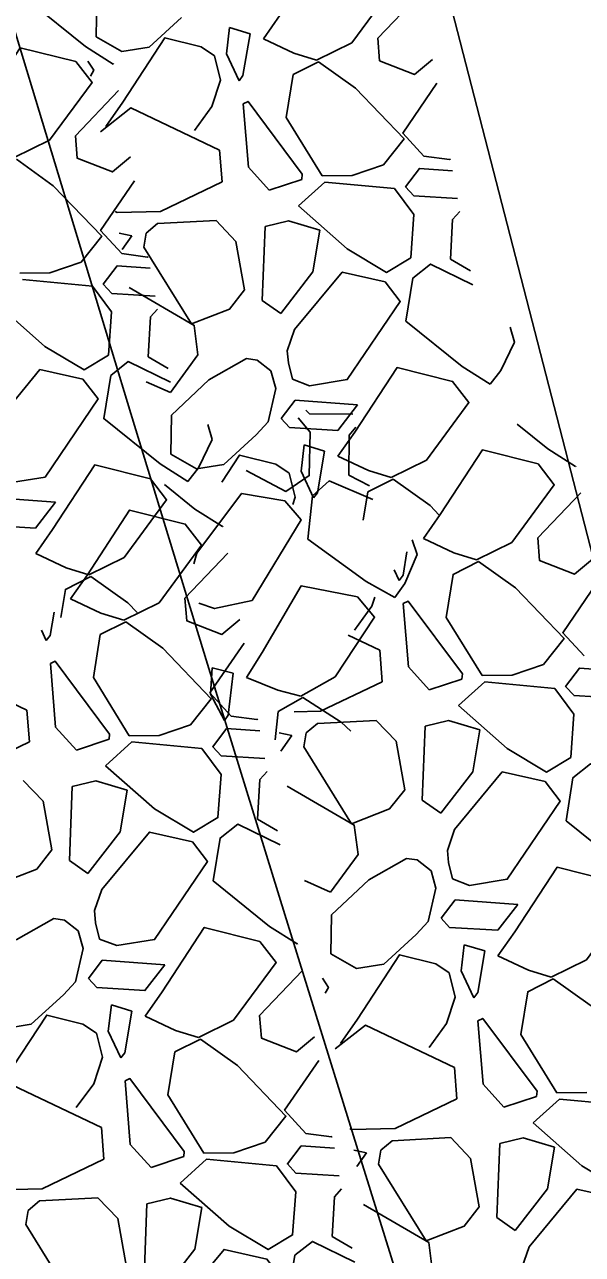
# Model space of a CAD drawing. Extents: x 3040896 to 3051146, y 687568 to 732976.
# Drawn here: x 3044056.86 to 3044070.8, y 721984.35 to 722015.08 of the extents above; entities that cross this region are included whole.
import ezdxf

# ---------------------------------------------------------------- set-up
doc = ezdxf.new("R2010")
doc.units = 0
for name, color, linetype in [('Default', 7, 'Continuous'), ('Exist Horizontal Alignment', 7, 'Continuous'), ('Exist Other Culture Area Outline', 7, 'Continuous'), ('Exist Right of Way Line', 7, 'Continuous')]:
    doc.layers.add(name, color=color, linetype=linetype)

msp = doc.modelspace()

# ---------------------------------------------------------------- linework, layer by layer
at = {"layer": 'Default'}
for p, q in [((3044065.688, 722014.735), (3044066.763, 722015.861)), ((3044059.978, 722014.514), (3044060.786, 722015.253)), ((3044061.906, 722014.345), (3044061.984, 722014.999)), ((3044061.984, 722014.999), (3044062.496, 722014.847)), ((3044063.589, 722014.36), (3044062.829, 722014.72)), ((3044065.04, 722014.62), (3044064.157, 722014.188)), ((3044061.612, 722014.292), (3044061.274, 722014.521)), ((3044061.761, 722013.691), (3044061.612, 722014.292)), ((3044062.221, 722013.674), (3044061.906, 722014.345)), ((3044064.157, 722014.188), (3044063.589, 722014.36)), ((3044059.088, 722014.102), (3044059.076, 722014.087)), ((3044061.542, 722013.027), (3044061.761, 722013.691)), ((3044058.133, 722012.3), (3044059.209, 722013.425)), ((3044062.454, 722011.512), (3044062.324, 722013.099)), ((3044061.542, 722013.027), (3044061.104, 722012.433)), ((3044057.486, 722012.184), (3044056.602, 722011.753)), ((3044061.737, 722011.934), (3044061.798, 722011.144)), ((3044062.976, 722010.936), (3044062.454, 722011.512)), ((3044065.831, 722011.573), (3044065.045, 722011.306)), ((3044067.486, 722011.701), (3044066.844, 722011.788)), ((3044067.506, 722011.71), (3044067.486, 722011.701)), ((3044063.794, 722011.209), (3044062.976, 722010.936)), ((3044065.045, 722011.306), (3044064.298, 722011.299)), ((3044061.798, 722011.144), (3044060.255, 722010.407)), ((3044063.705, 722010.546), (3044064.363, 722011.142)), ((3044064.363, 722011.142), (3044066.111, 722010.977)), ((3044060.255, 722010.407), (3044059.171, 722010.382)), ((3044060.185, 722010.102), (3044059.9, 722009.866)), ((3044061.646, 722010.178), (3044060.185, 722010.102)), ((3044061.646, 722010.178), (3044062.144, 722009.66)), ((3044062.799, 722008.183), (3044062.873, 722010.032)), ((3044059.539, 722009.801), (3044059.222, 722009.868)), ((3044062.361, 722008.446), (3044062.144, 722009.66)), ((3044058.276, 722009.138), (3044057.49, 722008.871)), ((3044059.932, 722009.265), (3044059.29, 722009.353)), ((3044059.951, 722009.275), (3044059.932, 722009.265)), ((3044068.004, 722008.922), (3044067.504, 722009.211)), ((3044057.49, 722008.871), (3044056.743, 722008.864)), ((3044056.808, 722008.707), (3044058.557, 722008.542)), ((3044063.262, 722007.856), (3044062.799, 722008.183)), ((3044063.454, 722006.626), (3044063.428, 722006.928)), ((3044060.45, 722006.487), (3044059.95, 722006.776)), ((3044062.407, 722006.73), (3044061.466, 722006.196)), ((3044062.674, 722006.695), (3044062.407, 722006.73)), ((3044063.02, 722006.422), (3044062.674, 722006.695)), ((3044063.555, 722006.219), (3044063.454, 722006.626)), ((3044063.14, 722005.983), (3044063.02, 722006.422)), ((3044068.764, 722006.436), (3044068.495, 722006.096)), ((3044062.95, 722005.153), (3044063.14, 722005.983)), ((3044063.621, 722005.692), (3044063.274, 722005.236)), ((3044065.186, 722005.578), (3044063.621, 722005.692)), ((3044062.651, 722004.827), (3044062.95, 722005.153)), ((3044061.843, 722004.088), (3044062.651, 722004.827)), ((3044063.771, 722003.919), (3044063.849, 722004.573)), ((3044063.849, 722004.573), (3044064.361, 722004.421)), ((3044065.454, 722003.934), (3044064.694, 722004.295)), ((3044066.905, 722004.194), (3044066.022, 722003.762)), ((3044061.209, 722004), (3044060.941, 722003.661)), ((3044063.477, 722003.866), (3044063.139, 722004.095)), ((3044063.626, 722003.265), (3044063.477, 722003.866)), ((3044064.086, 722003.248), (3044063.771, 722003.919)), ((3044066.022, 722003.762), (3044065.454, 722003.934)), ((3044070.643, 722004.052), (3044070.631, 722004.037)), ((3044065.483, 722003.555), (3044064.969, 722003.819)), ((3044057.631, 722003.143), (3044056.066, 722003.257)), ((3044063.568, 722003.089), (3044063.626, 722003.265)), ((3044069.688, 722002.25), (3044070.764, 722003.376)), ((3044061.824, 722002.547), (3044061.812, 722002.532)), ((3044067.59, 722001.875), (3044066.829, 722002.235)), ((3044069.041, 722002.134), (3044068.157, 722001.703)), ((3044057.9, 722001.499), (3044057.139, 722001.859)), ((3044059.351, 722001.759), (3044058.467, 722001.327)), ((3044060.869, 722000.745), (3044061.945, 722001.871)), ((3044068.157, 722001.703), (3044067.59, 722001.875)), ((3044058.467, 722001.327), (3044057.9, 722001.499)), ((3044066.222, 722001.189), (3044066.099, 722001.45)), ((3044066.367, 722001.11), (3044066.116, 722000.758)), ((3044065.542, 722000.542), (3044065.617, 722000.768)), ((3044058.771, 722000.37), (3044058.01, 722000.73)), ((3044060.222, 722000.63), (3044059.339, 722000.198)), ((3044065.542, 722000.542), (3044065.105, 721999.948)), ((3044066.455, 721999.027), (3044066.324, 722000.614)), ((3044059.339, 722000.198), (3044058.771, 722000.37)), ((3044057.403, 721999.684), (3044057.28, 721999.945)), ((3044064.95, 721999.824), (3044065.738, 721999.449)), ((3044065.738, 721999.449), (3044065.799, 721998.659)), ((3044057.636, 721997.522), (3044057.506, 721999.109)), ((3044061.508, 721998.344), (3044061.553, 721999.002)), ((3044061.553, 721999.002), (3044062.072, 721998.875)), ((3044066.977, 721998.451), (3044066.455, 721999.027)), ((3044069.831, 721999.088), (3044069.045, 721998.821)), ((3044063.189, 721998.445), (3044062.411, 721998.766)), ((3044064.625, 721998.777), (3044063.764, 721998.301)), ((3044065.799, 721998.659), (3044064.256, 721997.922)), ((3044067.794, 721998.724), (3044066.977, 721998.451)), ((3044067.705, 721998.061), (3044068.363, 721998.657)), ((3044069.045, 721998.821), (3044068.298, 721998.814)), ((3044068.363, 721998.657), (3044070.112, 721998.492)), ((3044056.131, 721998.319), (3044056.919, 721997.944)), ((3044061.857, 721997.69), (3044061.508, 721998.344)), ((3044063.764, 721998.301), (3044063.189, 721998.445)), ((3044056.919, 721997.944), (3044056.98, 721997.154)), ((3044062.668, 721997.711), (3044062.026, 721997.798)), ((3044062.687, 721997.72), (3044062.668, 721997.711)), ((3044064.256, 721997.922), (3044063.596, 721997.907)), ((3044065.647, 721997.693), (3044064.185, 721997.616)), ((3044065.647, 721997.693), (3044066.145, 721997.174)), ((3044058.158, 721996.946), (3044057.636, 721997.522)), ((3044061.012, 721997.583), (3044060.227, 721997.316)), ((3044063.54, 721997.316), (3044063.225, 721997.382)), ((3044064.185, 721997.616), (3044063.9, 721997.381)), ((3044066.799, 721995.698), (3044066.873, 721997.546)), ((3044056.98, 721997.154), (3044055.437, 721996.417)), ((3044058.976, 721997.219), (3044058.158, 721996.946)), ((3044058.887, 721996.556), (3044059.544, 721997.152)), ((3044060.227, 721997.316), (3044059.479, 721997.309)), ((3044059.544, 721997.152), (3044061.293, 721996.987)), ((3044066.362, 721995.96), (3044066.145, 721997.174)), ((3044056.828, 721996.188), (3044057.326, 721995.67)), ((3044057.98, 721994.193), (3044058.054, 721996.042)), ((3044057.543, 721994.456), (3044057.326, 721995.67)), ((3044067.262, 721995.37), (3044066.799, 721995.698)), ((3044063.186, 721994.932), (3044062.686, 721995.221)), ((3044067.455, 721994.14), (3044067.428, 721994.443)), ((3044058.444, 721993.866), (3044057.98, 721994.193)), ((3044066.407, 721994.245), (3044065.466, 721993.711)), ((3044066.675, 721994.209), (3044066.407, 721994.245)), ((3044067.02, 721993.937), (3044066.675, 721994.209)), ((3044067.555, 721993.734), (3044067.455, 721994.14)), ((3044067.141, 721993.498), (3044067.02, 721993.937)), ((3044066.951, 721992.668), (3044067.141, 721993.498)), ((3044067.621, 721993.207), (3044067.274, 721992.751)), ((3044069.186, 721993.093), (3044067.621, 721993.207)), ((3044058.636, 721992.635), (3044058.61, 721992.938)), ((3044057.589, 721992.74), (3044056.647, 721992.206)), ((3044057.856, 721992.704), (3044057.589, 721992.74)), ((3044058.202, 721992.432), (3044057.856, 721992.704)), ((3044058.736, 721992.229), (3044058.636, 721992.635)), ((3044066.651, 721992.342), (3044066.951, 721992.668)), ((3044058.322, 721991.993), (3044058.202, 721992.432)), ((3044065.843, 721991.603), (3044066.651, 721992.342)), ((3044058.132, 721991.163), (3044058.322, 721991.993)), ((3044063.689, 721992.121), (3044063.677, 721992.106)), ((3044067.771, 721991.434), (3044067.85, 721992.088)), ((3044067.85, 721992.088), (3044068.361, 721991.936)), ((3044058.803, 721991.702), (3044058.456, 721991.246)), ((3044060.367, 721991.588), (3044058.803, 721991.702)), ((3044067.477, 721991.381), (3044067.14, 721991.61)), ((3044069.455, 721991.449), (3044068.694, 721991.809)), ((3044070.906, 721991.709), (3044070.022, 721991.277)), ((3044062.734, 721990.32), (3044063.81, 721991.445)), ((3044067.627, 721990.78), (3044067.477, 721991.381)), ((3044068.087, 721990.763), (3044067.771, 721991.434)), ((3044070.022, 721991.277), (3044069.455, 721991.449)), ((3044057.832, 721990.837), (3044058.132, 721991.163)), ((3044057.024, 721990.098), (3044057.832, 721990.837)), ((3044067.407, 721990.116), (3044067.627, 721990.78)), ((3044058.953, 721989.929), (3044059.031, 721990.583)), ((3044059.031, 721990.583), (3044059.543, 721990.431)), ((3044058.659, 721989.876), (3044058.321, 721990.105)), ((3044060.636, 721989.944), (3044059.875, 721990.305)), ((3044062.087, 721990.204), (3044061.204, 721989.772)), ((3044067.407, 721990.116), (3044066.97, 721989.522)), ((3044068.32, 721988.601), (3044068.189, 721990.188)), ((3044058.808, 721989.275), (3044058.659, 721989.876)), ((3044059.268, 721989.258), (3044058.953, 721989.929)), ((3044061.204, 721989.772), (3044060.636, 721989.944)), ((3044058.589, 721988.611), (3044058.808, 721989.275)), ((3044067.603, 721989.023), (3044067.664, 721988.233)), ((3044058.589, 721988.611), (3044058.151, 721988.017)), ((3044059.501, 721987.096), (3044059.371, 721988.683)), ((3044068.842, 721988.025), (3044068.32, 721988.601)), ((3044067.664, 721988.233), (3044066.121, 721987.496)), ((3044069.659, 721988.298), (3044068.842, 721988.025)), ((3044069.57, 721987.635), (3044070.228, 721988.231)), ((3044070.911, 721988.395), (3044070.163, 721988.388)), ((3044070.228, 721988.231), (3044071.977, 721988.066)), ((3044058.784, 721987.518), (3044058.845, 721986.728)), ((3044064.533, 721987.285), (3044063.891, 721987.372)), ((3044064.552, 721987.294), (3044064.533, 721987.285)), ((3044066.121, 721987.496), (3044065.036, 721987.471)), ((3044067.512, 721987.267), (3044066.05, 721987.191)), ((3044067.512, 721987.267), (3044068.01, 721986.749)), ((3044060.023, 721986.52), (3044059.501, 721987.096)), ((3044062.877, 721987.157), (3044062.092, 721986.89)), ((3044065.405, 721986.89), (3044065.088, 721986.957)), ((3044066.05, 721987.191), (3044065.765, 721986.955)), ((3044068.664, 721985.272), (3044068.738, 721987.121)), ((3044058.845, 721986.728), (3044057.302, 721985.991)), ((3044060.841, 721986.793), (3044060.023, 721986.52)), ((3044060.752, 721986.13), (3044061.409, 721986.726)), ((3044062.092, 721986.89), (3044061.344, 721986.883)), ((3044061.409, 721986.726), (3044063.158, 721986.561)), ((3044068.227, 721985.535), (3044068.01, 721986.749)), ((3044057.302, 721985.991), (3044056.217, 721985.966)), ((3044058.693, 721985.762), (3044057.231, 721985.686)), ((3044058.693, 721985.762), (3044059.191, 721985.244)), ((3044057.231, 721985.686), (3044056.947, 721985.45)), ((3044059.846, 721983.767), (3044059.919, 721985.616)), ((3044059.408, 721984.03), (3044059.191, 721985.244)), ((3044069.127, 721984.945), (3044068.664, 721985.272)), ((3044065.051, 721984.506), (3044064.551, 721984.796))]:
    msp.add_line(p, q, dxfattribs=at)
for points in [[(3044059.076, 722014.087), (3044058.382, 722014.526), (3044056.974, 722015.66), (3044057.148, 722016.734), (3044057.587, 722017.082), (3044058.647, 722016.567)], [(3044062.829, 722014.72), (3044063.249, 722015.322), (3044064.305, 722016.934), (3044065.695, 722016.587), (3044066.101, 722016.061), (3044065.04, 722014.62)], [(3044059.601, 722016.622), (3044058.667, 722015.742), (3044058.649, 722014.772)], [(3044058.649, 722014.772), (3044059.289, 722014.402), (3044059.978, 722014.514)], [(3044058.893, 722012.533), (3044059.313, 722013.135), (3044060.369, 722014.747), (3044061.274, 722014.521)], [(3044062.496, 722014.847), (3044062.32, 722013.802), (3044062.221, 722013.674)], [(3044067.06, 722014.203), (3044066.609, 722013.831), (3044065.734, 722014.172), (3044065.688, 722014.735)], [(3044055.274, 722012.285), (3044055.695, 722012.886), (3044056.751, 722014.498), (3044058.14, 722014.152), (3044058.547, 722013.626), (3044057.486, 722012.184)], [(3044058.507, 722013.787), (3044058.589, 722013.933), (3044058.438, 722014.163)], [(3044064.298, 722011.299), (3044063.399, 722012.751), (3044063.572, 722013.825), (3044064.209, 722014.146)], [(3044064.209, 722014.146), (3044065.132, 722013.487), (3044066.345, 722012.223), (3044065.831, 722011.573)], [(3044066.844, 722011.788), (3044066.314, 722012.366), (3044067.166, 722013.611)], [(3044062.324, 722013.099), (3044062.447, 722013.158), (3044063.803, 722011.339), (3044063.794, 722011.209)], [(3044058.76, 722012.399), (3044059.513, 722012.992), (3044061.737, 722011.934)], [(3044059.505, 722011.768), (3044059.055, 722011.395), (3044058.179, 722011.736), (3044058.133, 722012.3)], [(3044056.655, 722011.711), (3044057.577, 722011.051), (3044058.79, 722009.788), (3044058.276, 722009.138)], [(3044067.557, 722011.421), (3044066.73, 722011.482), (3044066.383, 722011.025), (3044066.594, 722010.795), (3044067.681, 722010.73)], [(3044059.29, 722009.353), (3044058.759, 722009.931), (3044059.611, 722011.176)], [(3044066.111, 722010.977), (3044066.592, 722010.333), (3044066.513, 722009.252), (3044065.904, 722008.885), (3044064.924, 722009.472), (3044063.705, 722010.546)], [(3044059.171, 722010.382), (3044059.124, 722010.408)], [(3044067.504, 722009.211), (3044067.561, 722010.207), (3044067.739, 722010.404)], [(3044062.873, 722010.032), (3044063.46, 722010.173), (3044064.242, 722009.939)], [(3044059.298, 722009.454), (3044059.539, 722009.801)], [(3044062.361, 722008.446), (3044061.983, 722007.968), (3044061.031, 722007.596), (3044059.843, 722009.515), (3044059.9, 722009.866)], [(3044064.242, 722009.939), (3044064.067, 722008.895), (3044063.262, 722007.856)], [(3044068.495, 722006.096), (3044067.801, 722006.536), (3044066.394, 722007.669), (3044066.567, 722008.744), (3044067.007, 722009.091), (3044068.066, 722008.576)], [(3044060.003, 722008.986), (3044059.175, 722009.046), (3044058.828, 722008.59), (3044059.04, 722008.36), (3044060.126, 722008.294)], [(3044063.428, 722006.928), (3044063.609, 722007.454), (3044064.801, 722008.891), (3044065.872, 722008.65), (3044066.251, 722008.159), (3044064.927, 722006.207), (3044063.983, 722006.054), (3044063.555, 722006.219)], [(3044058.557, 722008.542), (3044059.037, 722007.898), (3044058.959, 722006.817), (3044058.35, 722006.45), (3044057.37, 722007.037), (3044056.15, 722008.111)], [(3044059.471, 722008.509), (3044061.1, 722007.559), (3044061.195, 722006.825), (3044060.506, 722005.884)], [(3044059.95, 722006.776), (3044060.006, 722007.772), (3044060.185, 722007.968)], [(3044068.999, 722007.515), (3044069.103, 722007.142), (3044068.764, 722006.436)], [(3044060.941, 722003.661), (3044060.247, 722004.101), (3044058.839, 722005.234), (3044059.013, 722006.308), (3044059.452, 722006.656), (3044060.512, 722006.141)], [(3044055.873, 722004.493), (3044056.055, 722005.019), (3044057.246, 722006.455), (3044058.317, 722006.215), (3044058.697, 722005.724), (3044057.372, 722003.772), (3044056.428, 722003.619), (3044056, 722003.784)], [(3044064.694, 722004.295), (3044065.114, 722004.896), (3044066.17, 722006.508), (3044067.56, 722006.161), (3044067.966, 722005.635), (3044066.905, 722004.194)], [(3044060.506, 722005.884), (3044059.9, 722006.154)], [(3044061.466, 722006.196), (3044060.532, 722005.316), (3044060.514, 722004.346)], [(3044063.274, 722005.236), (3044063.485, 722005.006), (3044064.687, 722004.933), (3044065.186, 722005.578)], [(3044063.891, 722005.442), (3044063.98, 722005.354), (3044065.069, 722005.344)], [(3044061.445, 722005.08), (3044061.549, 722004.707), (3044061.209, 722004)], [(3044063.703, 722005.252), (3044064.001, 722004.892), (3044063.977, 722003.809), (3044063.388, 722003.412), (3044062.4, 722003.937)], [(3044070.631, 722004.037), (3044069.937, 722004.477), (3044069.174, 722005.091)], [(3044064.969, 722003.819), (3044064.975, 722004.816), (3044065.143, 722005.021)], [(3044066.829, 722002.235), (3044067.25, 722002.836), (3044068.306, 722004.449), (3044069.695, 722004.102), (3044070.102, 722003.576), (3044069.041, 722002.134)], [(3044060.514, 722004.346), (3044061.154, 722003.976), (3044061.843, 722004.088)], [(3044061.792, 722003.646), (3044062.234, 722004.321), (3044063.139, 722004.095)], [(3044064.361, 722004.421), (3044064.185, 722003.377), (3044064.086, 722003.248)], [(3044057.139, 722001.859), (3044057.56, 722002.46), (3044058.616, 722004.073), (3044060.005, 722003.726), (3044060.412, 722003.2), (3044059.351, 722001.759)], [(3044061.812, 722002.532), (3044061.118, 722002.972), (3044060.356, 722003.586)], [(3044066.116, 722000.758), (3044065.401, 722001.162), (3044063.938, 722002.222), (3044064.057, 722003.304), (3044064.478, 722003.673), (3044065.562, 722003.213)], [(3044065.324, 722002.697), (3044065.437, 722003.4), (3044066.074, 722003.72)], [(3044066.074, 722003.72), (3044066.997, 722003.061), (3044067.225, 722002.823)], [(3044061.092, 722001.605), (3044061.168, 722001.866), (3044062.285, 722003.362), (3044063.367, 722003.176), (3044063.771, 722002.705), (3044062.547, 722000.688), (3044061.612, 722000.487), (3044061.215, 722000.617)], [(3044055.719, 722002.801), (3044055.931, 722002.571), (3044057.132, 722002.498), (3044057.631, 722003.143)], [(3044058.01, 722000.73), (3044058.431, 722001.331), (3044059.487, 722002.944), (3044060.876, 722002.597), (3044061.283, 722002.071), (3044060.222, 722000.63)], [(3044066.548, 722002.2), (3044066.671, 722001.833), (3044066.367, 722001.11)], [(3044071.06, 722001.718), (3044070.61, 722001.345), (3044069.735, 722001.686), (3044069.688, 722002.25)], [(3044066.419, 722001.904), (3044066.321, 722001.317), (3044066.222, 722001.189)], [(3044068.298, 721998.814), (3044067.399, 722000.266), (3044067.572, 722001.34), (3044068.21, 722001.661)], [(3044068.21, 722001.661), (3044069.133, 722001.001), (3044070.345, 721999.738), (3044069.831, 721999.088)], [(3044057.769, 722000.261), (3044057.882, 722000.964), (3044058.52, 722001.285)], [(3044058.52, 722001.285), (3044059.443, 722000.625), (3044059.671, 722000.388)], [(3044070.845, 721999.303), (3044070.314, 721999.881), (3044071.166, 722001.126)], [(3044062.411, 721998.766), (3044062.8, 721999.388), (3044063.773, 722001.051), (3044065.179, 722000.775), (3044065.611, 722000.27), (3044064.625, 721998.777)], [(3044062.241, 722000.213), (3044061.791, 721999.84), (3044060.916, 722000.181), (3044060.869, 722000.745)], [(3044066.324, 722000.614), (3044066.448, 722000.673), (3044067.804, 721998.854), (3044067.794, 721998.724)], [(3044057.601, 722000.399), (3044057.502, 721999.812), (3044057.403, 721999.684)], [(3044059.479, 721997.309), (3044058.58, 721998.761), (3044058.754, 721999.835), (3044059.391, 722000.156)], [(3044059.391, 722000.156), (3044060.314, 721999.496), (3044061.527, 721998.233), (3044061.012, 721997.583)], [(3044062.026, 721997.798), (3044061.495, 721998.376), (3044062.347, 721999.621)], [(3044057.506, 721999.109), (3044057.629, 721999.168), (3044058.985, 721997.349), (3044058.976, 721997.219)], [(3044071.558, 721998.936), (3044070.731, 721998.997), (3044070.383, 721998.54), (3044070.595, 721998.31), (3044071.682, 721998.244)], [(3044062.072, 721998.875), (3044061.95, 721997.823), (3044061.857, 721997.69)], [(3044070.112, 721998.492), (3044070.592, 721997.848), (3044070.514, 721996.767), (3044069.905, 721996.4), (3044068.925, 721996.987), (3044067.705, 721998.061)], [(3044063.121, 721997.202), (3044063.198, 721997.91), (3044063.819, 721998.262)], [(3044063.819, 721998.262), (3044064.774, 721997.65), (3044065.014, 721997.424)], [(3044066.873, 721997.546), (3044067.461, 721997.687), (3044068.243, 721997.454)], [(3044062.739, 721997.431), (3044061.912, 721997.492), (3044061.565, 721997.035), (3044061.776, 721996.805), (3044062.863, 721996.74)], [(3044066.362, 721995.96), (3044065.984, 721995.483), (3044065.032, 721995.111), (3044063.844, 721997.03), (3044063.9, 721997.381)], [(3044068.243, 721997.454), (3044068.067, 721996.41), (3044067.262, 721995.37)], [(3044063.268, 721996.925), (3044063.54, 721997.316)], [(3044061.293, 721996.987), (3044061.773, 721996.343), (3044061.695, 721995.262), (3044061.086, 721994.895), (3044060.106, 721995.482), (3044058.887, 721996.556)], [(3044072.496, 721993.611), (3044071.802, 721994.051), (3044070.395, 721995.184), (3044070.568, 721996.258), (3044071.007, 721996.606), (3044072.067, 721996.091)], [(3044058.054, 721996.042), (3044058.642, 721996.183), (3044059.424, 721995.949)], [(3044062.686, 721995.221), (3044062.742, 721996.217), (3044062.921, 721996.413)], [(3044067.428, 721994.443), (3044067.61, 721994.969), (3044068.801, 721996.406), (3044069.872, 721996.165), (3044070.252, 721995.674), (3044068.927, 721993.722), (3044067.983, 721993.569), (3044067.555, 721993.734)], [(3044057.543, 721994.456), (3044057.165, 721993.978), (3044056.213, 721993.606), (3044055.025, 721995.525), (3044055.082, 721995.876)], [(3044059.424, 721995.949), (3044059.249, 721994.905), (3044058.444, 721993.866)], [(3044063.428, 721996.048), (3044065.1, 721995.074), (3044065.196, 721994.34), (3044064.506, 721993.399)], [(3044063.677, 721992.106), (3044062.983, 721992.546), (3044061.576, 721993.679), (3044061.749, 721994.753), (3044062.189, 721995.101), (3044063.248, 721994.586)], [(3044058.61, 721992.938), (3044058.791, 721993.464), (3044059.983, 721994.901), (3044061.054, 721994.66), (3044061.433, 721994.169), (3044060.109, 721992.217), (3044059.165, 721992.064), (3044058.736, 721992.229)], [(3044068.694, 721991.809), (3044069.115, 721992.411), (3044070.171, 721994.023), (3044071.56, 721993.676), (3044071.967, 721993.15), (3044070.906, 721991.709)], [(3044065.466, 721993.711), (3044064.532, 721992.831), (3044064.515, 721991.861)], [(3044064.506, 721993.399), (3044063.859, 721993.688)], [(3044067.274, 721992.751), (3044067.486, 721992.521), (3044068.687, 721992.448), (3044069.186, 721993.093)], [(3044059.875, 721990.305), (3044060.296, 721990.906), (3044061.352, 721992.518), (3044062.741, 721992.171), (3044063.148, 721991.645), (3044062.087, 721990.204)], [(3044064.515, 721991.861), (3044065.154, 721991.491), (3044065.843, 721991.603)], [(3044068.361, 721991.936), (3044068.186, 721990.891), (3044068.087, 721990.763)], [(3044058.456, 721991.246), (3044058.667, 721991.016), (3044059.868, 721990.943), (3044060.367, 721991.588)], [(3044064.758, 721989.623), (3044065.179, 721990.224), (3044066.235, 721991.836), (3044067.14, 721991.61)], [(3044064.373, 721990.876), (3044064.454, 721991.022), (3044064.304, 721991.252)], [(3044070.163, 721988.388), (3044069.264, 721989.84), (3044069.437, 721990.914), (3044070.075, 721991.235)], [(3044070.075, 721991.235), (3044070.998, 721990.576), (3044072.21, 721989.312), (3044071.696, 721988.662)], [(3044055.696, 721990.356), (3044056.336, 721989.986), (3044057.024, 721990.098)], [(3044055.939, 721988.118), (3044056.36, 721988.719), (3044057.416, 721990.331), (3044058.321, 721990.105)], [(3044059.543, 721990.431), (3044059.367, 721989.387), (3044059.268, 721989.258)], [(3044064.106, 721989.787), (3044063.656, 721989.415), (3044062.781, 721989.756), (3044062.734, 721990.32)], [(3044064.626, 721989.488), (3044065.379, 721990.081), (3044067.603, 721989.023)], [(3044068.189, 721990.188), (3044068.313, 721990.247), (3044069.669, 721988.428), (3044069.659, 721988.298)], [(3044061.344, 721986.883), (3044060.445, 721988.335), (3044060.619, 721989.409), (3044061.256, 721989.73)], [(3044061.256, 721989.73), (3044062.179, 721989.071), (3044063.392, 721987.807), (3044062.877, 721987.157)], [(3044063.891, 721987.372), (3044063.36, 721987.95), (3044064.212, 721989.195)], [(3044056.217, 721985.966), (3044055.62, 721986.307), (3044055.683, 721987.885), (3044056.56, 721988.576), (3044058.784, 721987.518)], [(3044059.371, 721988.683), (3044059.494, 721988.742), (3044060.85, 721986.923), (3044060.841, 721986.793)], [(3044071.977, 721988.066), (3044072.457, 721987.422), (3044072.379, 721986.341), (3044071.77, 721985.974), (3044070.79, 721986.561), (3044069.57, 721987.635)], [(3044065.036, 721987.471), (3044064.989, 721987.497)], [(3044068.738, 721987.121), (3044069.326, 721987.262), (3044070.108, 721987.028)], [(3044064.604, 721987.005), (3044063.777, 721987.066), (3044063.43, 721986.61), (3044063.641, 721986.379), (3044064.728, 721986.314)], [(3044068.227, 721985.535), (3044067.849, 721985.057), (3044066.897, 721984.685), (3044065.709, 721986.604), (3044065.765, 721986.955)], [(3044070.108, 721987.028), (3044069.932, 721985.984), (3044069.127, 721984.945)], [(3044065.164, 721986.543), (3044065.405, 721986.89)], [(3044063.158, 721986.561), (3044063.638, 721985.917), (3044063.56, 721984.836), (3044062.951, 721984.47), (3044061.971, 721985.056), (3044060.752, 721986.13)], [(3044059.919, 721985.616), (3044060.507, 721985.757), (3044061.289, 721985.523)], [(3044064.551, 721984.796), (3044064.608, 721985.792), (3044064.786, 721985.988)], [(3044069.293, 721984.017), (3044069.475, 721984.543), (3044070.666, 721985.98), (3044071.738, 721985.739), (3044072.117, 721985.248), (3044070.792, 721983.296), (3044069.848, 721983.143), (3044069.42, 721983.308)], [(3044059.408, 721984.03), (3044059.03, 721983.552), (3044058.078, 721983.18), (3044056.89, 721985.099), (3044056.947, 721985.45)], [(3044061.289, 721985.523), (3044061.114, 721984.479), (3044060.309, 721983.44)], [(3044065.336, 721985.598), (3044066.965, 721984.648), (3044067.061, 721983.914), (3044066.371, 721982.973)], [(3044060.475, 721982.513), (3044060.656, 721983.038), (3044061.848, 721984.475), (3044062.919, 721984.234), (3044063.298, 721983.743), (3044061.974, 721981.792), (3044061.03, 721981.638), (3044060.601, 721981.803)], [(3044065.542, 721981.68), (3044064.848, 721982.12), (3044063.441, 721983.253), (3044063.614, 721984.328), (3044064.054, 721984.675), (3044065.113, 721984.16)]]:
    msp.add_lwpolyline(points, dxfattribs=at)
at = {"layer": 'Exist Horizontal Alignment'}
for centre, radius, start, end in [((3047143.478, 722946.481), 3274.364, 179.827486, 209.692497), ((3045383.017, 722302.494), 1400.136, 189.234207, 200.154015)]:
    msp.add_arc(centre, radius, start, end, dxfattribs=at)
at = {"layer": 'Exist Other Culture Area Outline'}
msp.add_lwpolyline([(3044014.963, 722146.607), (3044038.617, 722148.893), (3044056.357, 722058.813), (3044086.668, 721941.272)], dxfattribs=at)
at = {"layer": 'Exist Right of Way Line'}
for radius in [3324.364, 3224.364]:
    msp.add_arc((3047143.478, 722946.481), radius, 179.827486, 209.692497, dxfattribs=at)

doc.saveas('drawing.dxf')
